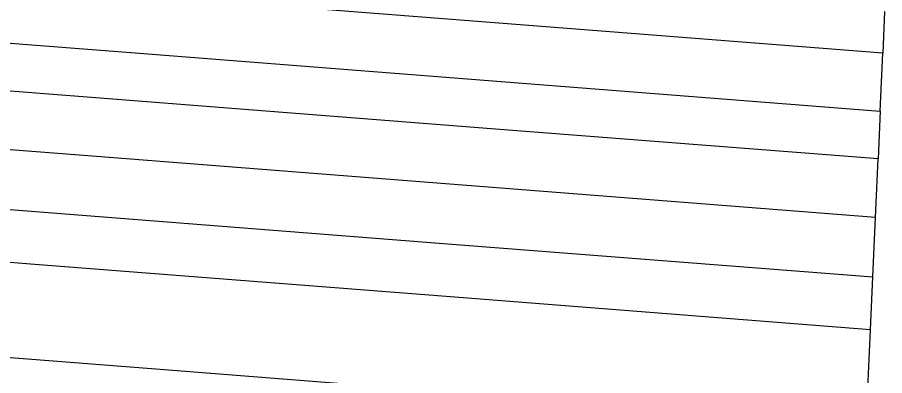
# Model space of a CAD drawing. Extents: x -618848 to -615803, y -1044450 to -1042254.
# Drawn here: x -617807.4 to -617399.6, y -1042756.5 to -1042588.2 of the extents above; entities that cross this region are included whole.
import ezdxf

# ---------------------------------------------------------------- set-up
doc = ezdxf.new("R2010")
doc.units = 0
doc.header["$LTSCALE"] = 0.68
doc.layers.add('1', color=7, linetype='Continuous', lineweight=25)

msp = doc.modelspace()

# ---------------------------------------------------------------- linework, layer by layer
at = {"layer": '1'}
for p, q in [((-617568.98, -1042591.88), (-617737.45, -1042578.72)), ((-617399.62, -1042585.53), (-617400.5, -1042605.04)), ((-617930.27, -1042590.96), (-617754.09, -1042604.73)), ((-617400.5, -1042605.04), (-617568.98, -1042591.88)), ((-617754.09, -1042604.73), (-617577.9, -1042618.49)), ((-617401.72, -1042632.25), (-617400.5, -1042605.04)), ((-617762.52, -1042626.66), (-617942.42, -1042612.61)), ((-617577.9, -1042618.49), (-617401.72, -1042632.25)), ((-617582.61, -1042640.71), (-617762.52, -1042626.66)), ((-617401.72, -1042632.25), (-617402.71, -1042654.76)), ((-617772.23, -1042653.43), (-617956.37, -1042638.99)), ((-617402.71, -1042654.76), (-617582.61, -1042640.71)), ((-617588.08, -1042667.86), (-617772.23, -1042653.43)), ((-617403.93, -1042682.29), (-617402.71, -1042654.76)), ((-617986.77, -1042664.71), (-617792.9, -1042679.86)), ((-617403.93, -1042682.29), (-617588.08, -1042667.86)), ((-617792.9, -1042679.86), (-617599.03, -1042695)), ((-617405.16, -1042710.15), (-617403.93, -1042682.29)), ((-617801.27, -1042704.14), (-617998.78, -1042688.72)), ((-617599.03, -1042695), (-617405.16, -1042710.15)), ((-617603.77, -1042719.57), (-617801.27, -1042704.14)), ((-617406.26, -1042735), (-617405.16, -1042710.15)), ((-617406.26, -1042735), (-617603.77, -1042719.57)), ((-617408.22, -1042779.41), (-617406.26, -1042735)), ((-617909.4, -1042740.26), (-617742.34, -1042753.31)), ((-617742.34, -1042753.31), (-617575.28, -1042766.36))]:
    msp.add_line(p, q, dxfattribs=at)

doc.saveas('drawing.dxf')
